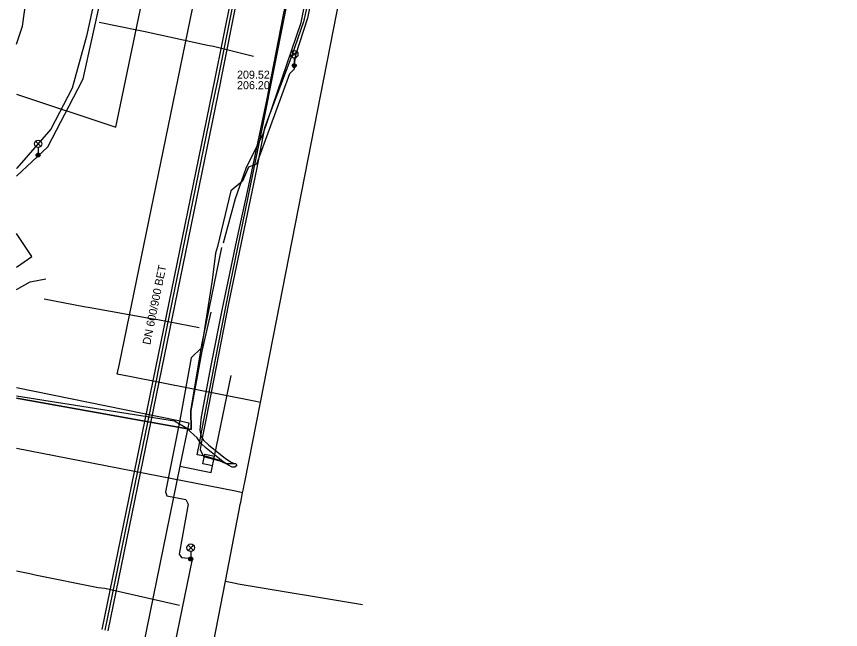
# Model space of a CAD drawing. Extents: x -595540 to -593988, y -1160850 to -1159202.
# Drawn here: x -595539.6 to -595457.2, y -1159644.1 to -1159582.8 of the extents above; entities that cross this region are included whole.
import ezdxf

# ---------------------------------------------------------------- set-up
doc = ezdxf.new("R2010")
doc.units = 0
for name, color, linetype in [('BKOM_kabel koordinační_optický', 7, 'Continuous'), ('BKOM_kabel SSZ', 7, 'Continuous'), ('BVK-JEDNOTNA_popisy', 7, 'Continuous'), ('BVK-JEDNOTNA_trasa sítě', 7, 'Continuous'), ('BVK-JEDNOTNA_trasa sítě obvodem', 7, 'Continuous'), ('BVK-VODOVOD_trasa sítě', 7, 'Continuous'), ('DPMB_trolejové vedení-nosné lano', 7, 'Continuous'), ('EON-NN_kabel', 7, 'Continuous'), ('EON-NN_kabel zrušené sítě', 7, 'Continuous'), ('EON-VN_kabel', 7, 'Continuous'), ('INNOGY-STL_trasa sítě', 7, 'Continuous'), ('TSB_kabel VO', 7, 'Continuous'), ('TSB_lampy VO', 7, 'Continuous')]:
    doc.layers.add(name, color=color, linetype=linetype)

msp = doc.modelspace()

# ---------------------------------------------------------------- linework, layer by layer
at = {"layer": 'BKOM_kabel koordinační_optický'}
for points in [[(-595518.91, -1159605.43), (-595517.68, -1159600.98), (-595516.64, -1159597.95), (-595514.94, -1159594.54), (-595511.13, -1159583.41), (-595509.02, -1159572.87), (-595506.14, -1159558.89), (-595503.77, -1159546.75), (-595504.47, -1159541.56), (-595504.52, -1159538.6), (-595504.41, -1159536.46)], [(-595529.579, -1159574.737), (-595530.4, -1159574.59), (-595531.44, -1159579.58), (-595532.58, -1159584.77), (-595534.03, -1159589.97), (-595536.14, -1159594.07), (-595539.55, -1159597.96), (-595539.58, -1159597.987)], [(-595539.58, -1159607.863), (-595538.03, -1159606.78), (-595539.58, -1159604.491)], [(-595539.58, -1159620.921), (-595522.12, -1159624.06), (-595522.15, -1159622.2), (-595521.043, -1159615.612), (-595519.07, -1159605.89)], [(-595539.58, -1159610.082), (-595538.2, -1159609.31), (-595536.63, -1159609.02)]]:
    msp.add_lwpolyline(points, dxfattribs=at)
at = {"layer": 'BKOM_kabel SSZ'}
for points in [[(-595539.58, -1159610.082), (-595538.2, -1159609.31), (-595536.63, -1159609.02)], [(-595520.16, -1159612.33), (-595521.07, -1159616.24), (-595522.15, -1159622.2), (-595522.12, -1159624.06)], [(-595522.12, -1159624.06), (-595539.58, -1159620.921)]]:
    msp.add_lwpolyline(points, dxfattribs=at)
at = {"layer": 'BVK-JEDNOTNA_popisy'}
msp.add_line((-595517.54, -1159589.14), (-595517.54, -1159589.14), dxfattribs=at)
at = {"layer": 'BVK-JEDNOTNA_trasa sítě'}
for points in [[(-595519.47, -1159589.22), (-595517.014, -1159577.035), (-595516.965, -1159576.79), (-595516.392, -1159573.947), (-595516.357, -1159573.771), (-595516.246, -1159573.222), (-595516.226, -1159573.123), (-595510.8, -1159546.19)], [(-595530.72, -1159644.11), (-595525.472, -1159618.502), (-595525.464, -1159618.463), (-595524.542, -1159613.967), (-595519.785, -1159590.759), (-595519.47, -1159589.22)]]:
    msp.add_lwpolyline(points, dxfattribs=at)
at = {"layer": 'BVK-JEDNOTNA_trasa sítě obvodem'}
for p, q in [((-595519.764, -1159589.161), (-595511.094, -1159546.131)), ((-595519.176, -1159589.279), (-595510.506, -1159546.249)), ((-595531.014, -1159644.05), (-595519.764, -1159589.16)), ((-595530.426, -1159644.17), (-595519.176, -1159589.28))]:
    msp.add_line(p, q, dxfattribs=at)
at = {"layer": 'BVK-VODOVOD_trasa sítě'}
for p, q in [((-595515.212, -1159621.352), (-595494.616, -1159516.344)), ((-595515.827, -1159621.231), (-595528.288, -1159618.787)), ((-595515.212, -1159621.352), (-595515.827, -1159621.231)), ((-595516.91, -1159630.006), (-595516.832, -1159629.606)), ((-595516.984, -1159630.384), (-595517.699, -1159630.244)), ((-595517.17, -1159631.33), (-595516.984, -1159630.384)), ((-595516.984, -1159630.384), (-595516.91, -1159630.006))]:
    msp.add_line(p, q, dxfattribs=at)
for points in [[(-595529.291, -1159617.5), (-595514.159, -1159543.939), (-595505.658, -1159502.67), (-595497.983, -1159465.258), (-595497.446, -1159462.645), (-595496.304, -1159457.089)], [(-595528.288, -1159618.787), (-595529.507, -1159618.548), (-595529.291, -1159617.5)], [(-595516.832, -1159629.606), (-595516.775, -1159629.314), (-595515.212, -1159621.352)], [(-595517.699, -1159630.244), (-595539.58, -1159625.96)], [(-595539.58, -1159746.587), (-595518.703, -1159639.223), (-595517.335, -1159632.129), (-595517.214, -1159631.55), (-595517.17, -1159631.33)], [(-595518.703, -1159639.223), (-595517.711, -1159639.429), (-595517.418, -1159639.49), (-595505.019, -1159641.545)]]:
    msp.add_lwpolyline(points, dxfattribs=at)
at = {"layer": 'DPMB_trolejové vedení-nosné lano'}
for points in [[(-595531.312, -1159583.38), (-595527.371, -1159584.17), (-595526.726, -1159584.29), (-595520.477, -1159585.669), (-595519.878, -1159585.78), (-595515.892, -1159586.754)], [(-595536.807, -1159611.016), (-595532.862, -1159611.779), (-595532.202, -1159611.883), (-595526.137, -1159612.967), (-595525.451, -1159613.091), (-595521.324, -1159613.87)], [(-595539.58, -1159638.186), (-595538.241, -1159638.446), (-595537.699, -1159638.573), (-595531.41, -1159639.837), (-595530.767, -1159639.935), (-595523.279, -1159641.613)]]:
    msp.add_lwpolyline(points, dxfattribs=at)
at = {"layer": 'EON-NN_kabel'}
for points in [[(-595503.48, -1159536.94), (-595504.18, -1159539.97), (-595504.14, -1159541.78), (-595503.53, -1159544.05), (-595503.38, -1159546.62), (-595503.75, -1159548.9), (-595505.4, -1159557.02), (-595507.23, -1159566.39), (-595509.05, -1159575.08), (-595510.89, -1159583.32), (-595512.08, -1159586.69), (-595514.79, -1159593.92), (-595515.61, -1159598.08), (-595518.38, -1159611.47), (-595520.64, -1159622.94), (-595521.012, -1159624.936), (-595521.11, -1159625.463), (-595521.22, -1159626.05), (-595520.927, -1159626.698), (-595520.89, -1159626.78), (-595519.26, -1159627.21), (-595518.67, -1159627.45), (-595518.663, -1159627.45), (-595517.646, -1159627.479)], [(-595517.646, -1159627.479), (-595517.548, -1159627.669), (-595517.773, -1159627.842), (-595518.02, -1159627.822), (-595518.39, -1159627.627), (-595518.663, -1159627.45), (-595518.971, -1159627.251), (-595520.633, -1159625.917), (-595521.11, -1159625.463), (-595521.204, -1159625.374), (-595521.261, -1159625.289), (-595521.528, -1159624.886), (-595522.565, -1159623.971), (-595523.789, -1159623.224), (-595539.58, -1159620.722)]]:
    msp.add_lwpolyline(points, dxfattribs=at)
at = {"layer": 'EON-NN_kabel zrušené sítě'}
for points in [[(-595519.254, -1159627.147), (-595520.58, -1159626.75), (-595520.927, -1159626.698), (-595521.51, -1159626.61), (-595521.261, -1159625.289), (-595521.149, -1159624.695), (-595519.74, -1159617.23), (-595518.19, -1159609.46), (-595514.93, -1159593.56), (-595511.74, -1159577.44), (-595507.47, -1159556.5), (-595504.238, -1159540.657)], [(-595511.396, -1159575.235), (-595512.955, -1159582.811), (-595514.563, -1159591.034), (-595516.238, -1159598.936), (-595517.599, -1159605.157), (-595519.015, -1159611.975), (-595520.154, -1159617.656), (-595521.116, -1159622.785), (-595521.269, -1159624.091), (-595521.17, -1159624.658), (-595521.149, -1159624.695), (-595521.012, -1159624.936), (-595520.928, -1159625.084), (-595520.369, -1159625.615), (-595518.737, -1159626.927), (-595518.188, -1159627.281), (-595517.906, -1159627.43)]]:
    msp.add_lwpolyline(points, dxfattribs=at)
at = {"layer": 'EON-VN_kabel'}
msp.add_lwpolyline([(-595539.58, -1159585.572), (-595538.989, -1159583.774), (-595538.155, -1159577.784)], dxfattribs=at)
at = {"layer": 'INNOGY-STL_trasa sítě'}
for points in [[(-595539.58, -1159590.57), (-595529.66, -1159593.85), (-595517.72, -1159536.65), (-595517.27, -1159534.4), (-595510.17, -1159497.42), (-595509.95, -1159496.28), (-595499.61, -1159445.09), (-595495.94, -1159431.75), (-595489.48, -1159407.69), (-595484.08, -1159387.62), (-595478.29, -1159376.98), (-595474.824, -1159365.098), (-595474.69, -1159364.64), (-595474.58, -1159364.26), (-595457.24, -1159303.77)], [(-595519.78, -1159626.73), (-595518.14, -1159618.68)], [(-595539.58, -1159619.856), (-595523.38, -1159623.18), (-595522.37, -1159623.39), (-595523.26, -1159627.73), (-595533.88, -1159679.8), (-595539.58, -1159707.901)], [(-595523.26, -1159627.73), (-595520.12, -1159628.37), (-595519.98, -1159627.71), (-595520.47, -1159627.61), (-595520.96, -1159627.51), (-595520.76, -1159626.53), (-595520.27, -1159626.63), (-595519.78, -1159626.73)], [(-595519.98, -1159627.71), (-595519.88, -1159627.22)], [(-595519.88, -1159627.22), (-595519.78, -1159626.73)]]:
    msp.add_lwpolyline(points, dxfattribs=at)
at = {"layer": 'TSB_kabel VO'}
for points in [[(-595539.58, -1159598.766), (-595536.44, -1159595.84), (-595533.46, -1159590.07), (-595532.92, -1159589.03), (-595531.115, -1159580.859), (-595523.75, -1159545.32), (-595526.538, -1159535.616), (-595525.44, -1159524.222), (-595522.978, -1159515.521), (-595519.655, -1159506.027), (-595516.649, -1159500.173), (-595515.76, -1159497.37), (-595515.29, -1159490.09), (-595512.319, -1159488.453), (-595502.702, -1159445.343)], [(-595505.754, -1159558.859), (-595510.5, -1159582.96), (-595511.71, -1159586.68), (-595511.84, -1159587.58), (-595511.82, -1159588.06), (-595512.3, -1159588.52), (-595515.58, -1159597.56), (-595516.38, -1159597.85), (-595517.01, -1159599.27), (-595518.17, -1159600.21), (-595519.48, -1159605.78), (-595519.68, -1159606.45), (-595520.01, -1159609.16), (-595521.08, -1159615.9), (-595522.13, -1159616.92), (-595523.26, -1159623.12), (-595523.67, -1159625.14), (-595524.7, -1159630.3), (-595524.54, -1159630.7), (-595522.66, -1159631.06), (-595522.41, -1159631.51), (-595523.31, -1159636.53), (-595523.09, -1159636.86), (-595522.42, -1159636.91), (-595522.17, -1159637)], [(-595522.17, -1159637), (-595522.027, -1159637.036), (-595528.189, -1159667.04), (-595529.06, -1159671.8), (-595529.46, -1159673.64), (-595533.8, -1159673.96), (-595539.58, -1159703.325)]]:
    msp.add_lwpolyline(points, dxfattribs=at)
at = {"layer": 'TSB_lampy VO'}
for p, q in [((-595512.093, -1159586.842), (-595511.563, -1159586.312)), ((-595512.093, -1159586.312), (-595511.563, -1159586.842)), ((-595512.093, -1159586.842), (-595511.563, -1159586.312)), ((-595512.093, -1159586.312), (-595511.563, -1159586.842)), ((-595511.828, -1159586.952), (-595511.828, -1159587.702)), ((-595511.828, -1159586.952), (-595511.828, -1159587.702)), ((-595537.681, -1159595.792), (-595537.151, -1159595.262)), ((-595537.681, -1159595.262), (-595537.151, -1159595.792)), ((-595537.681, -1159595.792), (-595537.151, -1159595.262)), ((-595537.681, -1159595.262), (-595537.151, -1159595.792)), ((-595537.416, -1159595.902), (-595537.416, -1159596.652)), ((-595537.416, -1159595.902), (-595537.416, -1159596.652)), ((-595522.435, -1159636.14), (-595521.905, -1159635.61)), ((-595522.435, -1159635.61), (-595521.905, -1159636.14)), ((-595522.435, -1159636.14), (-595521.905, -1159635.61)), ((-595522.435, -1159635.61), (-595521.905, -1159636.14)), ((-595522.17, -1159636.25), (-595522.17, -1159637)), ((-595522.17, -1159636.25), (-595522.17, -1159637))]:
    msp.add_line(p, q, dxfattribs=at)
for centre, radius in [((-595511.828, -1159586.577), 0.375), ((-595511.828, -1159586.577), 0.375), ((-595511.828, -1159587.702), 0.2), ((-595511.828, -1159587.702), 0.2), ((-595511.828, -1159587.702), 0.145), ((-595511.828, -1159587.702), 0.145), ((-595511.828, -1159587.702), 0.0876), ((-595511.828, -1159587.702), 0.0876), ((-595537.416, -1159595.527), 0.375), ((-595537.416, -1159595.527), 0.375), ((-595537.416, -1159596.652), 0.2), ((-595537.416, -1159596.652), 0.2), ((-595537.416, -1159596.652), 0.145), ((-595537.416, -1159596.652), 0.145), ((-595537.416, -1159596.652), 0.0876), ((-595537.416, -1159596.652), 0.0876), ((-595522.17, -1159635.875), 0.375), ((-595522.17, -1159635.875), 0.375), ((-595522.17, -1159637), 0.2), ((-595522.17, -1159637), 0.2), ((-595522.17, -1159637), 0.145), ((-595522.17, -1159637), 0.145), ((-595522.17, -1159637), 0.0876), ((-595522.17, -1159637), 0.0876)]:
    msp.add_circle(centre, radius, dxfattribs=at)

# ---------------------------------------------------------------- texts
at = {"layer": 'BVK-JEDNOTNA_popisy'}
for s, p in [('209.52', (-595517.54, -1159589.015)), ('206.20', (-595517.54, -1159590.065))]:
    msp.add_text(s, height=0.8, dxfattribs=at).set_placement(p)
msp.add_text('DN 600/900 BET', height=0.8, rotation=78.43792, dxfattribs=at).set_placement((-595526.216, -1159615.651))

doc.saveas('drawing.dxf')
